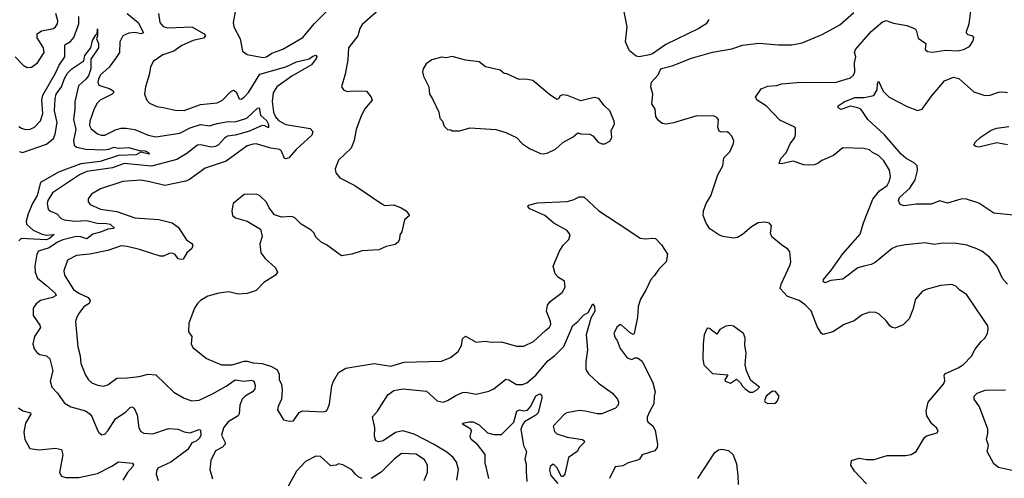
# Model space of a CAD drawing. Extents: x 2086813 to 2278017, y 548126 to 753336.
# Tile 328 of 461: x 2186936 to 2193515, y 699136 to 702204. Entities that reach past the tile are written whole.
import ezdxf

# ---------------------------------------------------------------- set-up
doc = ezdxf.new("R2010")
doc.units = 0

msp = doc.modelspace()

# ---------------------------------------------------------------- linework, layer by layer
at = {"layer": '0CON10XD'}
for points in [[(2193535, 700434.2), (2193502.6, 700472.6), (2193464.3, 700555), (2193415.7, 700615), (2193364.7, 700654.7), (2193331.5, 700671.5), (2193265, 700696.5), (2193195, 700706.9), (2193105, 700708.6), (2193045, 700700.8), (2192985, 700710.8), (2192855, 700698.6), (2192795, 700685.8), (2192765, 700672.5), (2192650.9, 700579.1), (2192624.5, 700565.5), (2192585, 700556.7), (2192535.5, 700544.5), (2192435, 700469.2), (2192355, 700459.2), (2192315, 700443.8), (2192305, 700452.5), (2192306.2, 700465), (2192360.3, 700529.7), (2192435, 700637.9), (2192551.9, 700768.1), (2192574.5, 700845.5), (2192637.2, 701002.7), (2192680.5, 701059.5), (2192731.1, 701095), (2192748.2, 701125), (2192754.5, 701155), (2192746.7, 701196.7), (2192709.8, 701259.8), (2192675, 701295.6), (2192633.3, 701315), (2192613.9, 701333.9), (2192575, 701341.2), (2192435, 701346.2), (2192373.3, 701295), (2192295, 701261.2), (2192268.8, 701241.2), (2192245, 701232), (2192205, 701230), (2192175, 701233.8), (2192105, 701258), (2192025, 701239.2), (2192011.2, 701241.2), (2192021.4, 701275), (2192056.6, 701313.4), (2192085, 701373.3), (2192114.2, 701415), (2192120, 701435), (2192118.8, 701478.8), (2192115.5, 701485.5), (2192015, 701532.5), (2191925, 701625.5), (2191862.5, 701665), (2191852.9, 701685), (2191890, 701740), (2191935, 701760), (2191995, 701763.8), (2192025, 701775.6), (2192154.2, 701785.8), (2192385, 701783.9), (2192486.2, 701815), (2192506.9, 701833.1), (2192515.4, 701854.6), (2192514.7, 701915), (2192522.3, 701955), (2192514.5, 701984.5), (2192520.9, 702005), (2192624.5, 702125.5), (2192701.8, 702188.2), (2192725, 702197.7), (2192775, 702180), (2192864.4, 702164.4), (2192914.2, 702144.2), (2192925, 702132.5), (2192939.5, 702079.5), (2192990, 702045), (2192986.7, 702005), (2193001.2, 701991.2), (2193035, 701985.8), (2193120.7, 701999.3), (2193205, 701995.8), (2193242.5, 702005), (2193282.5, 702025), (2193307, 702063), (2193310, 702085), (2193303.6, 702093.6), (2193272.7, 702102.7), (2193262.9, 702112.9), (2193261.4, 702125), (2193279.5, 702175), (2193296.4, 702295)], [(2186905, 701954.2), (2186959.7, 701899.7), (2186985, 701884.2), (2187015, 701885.7), (2187054.3, 701915), (2187098.6, 701985), (2187094.4, 702015), (2187051.9, 702081.9), (2187051.9, 702108.1), (2187080.8, 702129.2), (2187160.8, 702145), (2187175.5, 702155), (2187188.2, 702175), (2187190.9, 702195), (2187177.5, 702245)], [(2186929.9, 701489.9), (2186947.4, 701477.4), (2186975, 701469.6), (2187005, 701471.8), (2187035, 701483.8), (2187075, 701528.1), (2187089.7, 701575), (2187084.7, 701665), (2187090.5, 701699.5), (2187174.8, 701845), (2187199.8, 701900.2), (2187236.7, 701955), (2187237.9, 702035), (2187275, 702056.8), (2187297.8, 702085), (2187331.5, 702175), (2187332, 702225)], [(2187654.4, 702245), (2187727.9, 702185), (2187763.3, 702115), (2187745, 702109.4), (2187706.7, 702116.7), (2187665.8, 702114.2), (2187625, 702095.4), (2187604.7, 702055), (2187603.8, 701985), (2187575, 701944.4), (2187533.9, 701886.1), (2187475, 701835.7), (2187461.8, 701805), (2187458.5, 701785), (2187465.5, 701765.5), (2187541.5, 701741.5), (2187563.3, 701725), (2187563.3, 701715), (2187553.8, 701705), (2187473.3, 701665), (2187452.7, 701645), (2187433.5, 701606.5), (2187404.5, 701525), (2187401.9, 701495), (2187413.1, 701473.1), (2187455, 701439.4), (2187481.1, 701431.1), (2187505, 701431.5), (2187575, 701466.9), (2187615, 701477.7), (2187648.1, 701478.1), (2187705, 701469.6), (2187795, 701431.2), (2187845, 701420), (2188005, 701443.7), (2188075, 701481.3), (2188145, 701502.8), (2188205, 701493.1), (2188255, 701510.3), (2188315, 701521.2), (2188382.9, 701522.9), (2188454.5, 701545.5), (2188525, 701611.1), (2188535, 701614.2), (2188545.7, 701565.7), (2188585, 701528.8), (2188597.5, 701502.5), (2188599.2, 701480.8), (2188573.7, 701493.7), (2188555, 701495.3), (2188463.7, 701456.3), (2188375, 701430.8), (2188325, 701423.5), (2188305, 701412.2), (2188265, 701365.8), (2188245, 701354.3), (2188215, 701351.7), (2188145, 701367.2), (2188125, 701365.3), (2188052.1, 701307.9), (2187985, 701269), (2187816.9, 701223.1), (2187635, 701241.2), (2187555, 701212.3), (2187385, 701187.2), (2187334.5, 701165), (2187155.5, 701044.5), (2187123.1, 700995), (2187120, 700975), (2187125.8, 700935.8), (2187142.1, 700922.1), (2187185, 700904.3), (2187212.2, 700875), (2187233.9, 700863.9), (2187305, 700856), (2187385, 700859.8), (2187453, 700843), (2187515, 700841.4), (2187539.4, 700835), (2187568, 700812), (2187563.8, 700806.2), (2187525, 700802.8), (2187475, 700781.5), (2187425, 700769.8), (2187385, 700738.4), (2187345, 700751.5), (2187312.5, 700752.5), (2187225, 700730.7), (2187188.9, 700715), (2187132.2, 700677.8), (2187060.8, 700655), (2187049.5, 700635), (2187037.1, 700555), (2187038.9, 700515), (2187055.5, 700475), (2187115, 700425.3), (2187173.6, 700375), (2187180.6, 700359.4), (2187155, 700346.6), (2187074.2, 700325), (2187045, 700303.1), (2187025.6, 700275), (2187025.6, 700225), (2187070.5, 700160.5), (2187074.5, 700145), (2187035.6, 700085), (2187023.3, 700035), (2187033.3, 700003.3), (2187052.5, 699975), (2187070, 699965), (2187115, 699956.4), (2187137.3, 699935), (2187157.7, 699855), (2187140, 699785), (2187150.8, 699745), (2187189.2, 699705), (2187235, 699638.8), (2187277.5, 699615), (2187375, 699587.8), (2187406.3, 699566.3), (2187418.9, 699548.9), (2187455, 699458.8), (2187465, 699442), (2187485, 699428), (2187505, 699432.5), (2187525, 699454.2), (2187575.5, 699535), (2187645, 699581.9), (2187675, 699610), (2187685, 699614), (2187701.2, 699605), (2187721.9, 699561.9)], [(2187863.3, 702245), (2187871.4, 702185), (2187895, 702158.5), (2187925, 702149.1), (2188085, 702156.2), (2188168.8, 702108.8), (2188178.1, 702095), (2188165, 702080), (2188095, 702063.6), (2188019.5, 702030.5), (2187965, 701992.3), (2187891.2, 701968.8), (2187826.8, 701923.2), (2187809.4, 701885), (2187801.5, 701835), (2187775.5, 701755), (2187770, 701705), (2187785.8, 701665), (2187803.8, 701645), (2187852.8, 701622.8), (2187895, 701617.1), (2187975, 701598.9), (2188035, 701596.7), (2188145, 701635.3), (2188255, 701648), (2188290.9, 701665), (2188345, 701720.4), (2188365, 701732.2), (2188381.7, 701721.7), (2188402, 701675), (2188415, 701672), (2188435, 701684.3), (2188465, 701716.9), (2188540.7, 701839.3), (2188715, 701887.1), (2188785, 701922.7), (2188869.1, 701940.9), (2188895, 701959.6), (2188915, 701965.7), (2188920.6, 701955), (2188916.5, 701945), (2188885, 701902.2), (2188755, 701826.7), (2188653.2, 701755), (2188629.1, 701715), (2188623.1, 701656.9), (2188631.3, 701585), (2188645, 701553.5), (2188665, 701528.8), (2188715, 701502.2), (2188875.8, 701475.8), (2188895, 701456.2), (2188888.5, 701431.5), (2188783.7, 701336.3), (2188735, 701280.2), (2188715, 701272.2), (2188705, 701275.6), (2188685.6, 701325), (2188673.3, 701335), (2188615, 701343.2), (2188515, 701372.7), (2188495, 701372.1), (2188455, 701359.1), (2188315, 701257.5), (2188175, 701211.1), (2188071.2, 701135), (2188046.4, 701123.6), (2187905, 701094.2), (2187805, 701120), (2187745, 701130.8), (2187625, 701121.8), (2187475, 701072.2), (2187415, 701036.7), (2187393.3, 701005), (2187394.5, 700985), (2187406.8, 700966.8), (2187475, 700936.9), (2187585, 700920.9), (2187705, 700877.8), (2187865, 700867.9), (2187955, 700844.3), (2187995, 700815.8), (2188050.9, 700730.9), (2188086.7, 700706.7), (2188092.2, 700695), (2188085.9, 700674.1), (2188051.9, 700645), (2188027.5, 700602.5), (2188015, 700598.8), (2187994.2, 700604.2), (2187975, 700632.5), (2187955, 700641.9), (2187935, 700640), (2187897.7, 700622.3), (2187875, 700621.2), (2187735.7, 700665.7), (2187655, 700686.3), (2187615, 700690), (2187525, 700658.8), (2187405, 700634.7), (2187315, 700626.1), (2187255.6, 700595), (2187230, 700525), (2187235.6, 700495), (2187295, 700400), (2187330, 700375), (2187392.5, 700345), (2187406.2, 700325), (2187400, 700305), (2187365, 700282.5), (2187335.8, 700245), (2187317.5, 700215), (2187309.2, 700185), (2187323.5, 700015), (2187339.6, 699955), (2187343.5, 699905), (2187375, 699825.8), (2187395, 699795.7), (2187418.8, 699775), (2187455, 699759.2), (2187495, 699752.5), (2187525, 699760.8), (2187585, 699805.5), (2187655, 699808.9), (2187733.5, 699816.5), (2187795, 699832.2), (2187845, 699827.5), (2187965, 699712.9), (2188035, 699671.4), (2188085, 699654.3), (2188135, 699659.4), (2188225, 699700.4), (2188315, 699752.3), (2188375, 699795.4), (2188435, 699785.4), (2188485, 699793.5), (2188500.6, 699785), (2188508.8, 699758.8), (2188506.9, 699733.1), (2188491.5, 699715), (2188443.5, 699686.5), (2188423.1, 699665), (2188406, 699625), (2188402.1, 699567.9), (2188395.6, 699555), (2188329.5, 699515), (2188297.9, 699475), (2188283.8, 699425), (2188308.9, 699375), (2188308.1, 699365), (2188290, 699345), (2188245, 699319.2), (2188212.9, 699255), (2188205.8, 699195), (2188225, 699133.3)], [(2188375.5, 702255), (2188363.1, 702185), (2188365.7, 702155.7), (2188409.5, 702075), (2188423.6, 701993.6), (2188455, 701971.4), (2188561.4, 701951.4), (2188584, 701956), (2188620.8, 701979.2), (2188694.7, 702005.3), (2188828.5, 702085), (2188903.7, 702176.3), (2189015, 702286.4)], [(2189332, 702265), (2189225, 702172), (2189209.5, 702145), (2189194.4, 702095), (2189133.3, 702015), (2189127.3, 701935), (2189111.1, 701838.9)], [(2191540, 702205), (2191523.3, 702175), (2191473.8, 702145), (2191252.4, 702037.6), (2191165, 701976.2), (2191145, 701969.2), (2191074.1, 701954.1), (2191055, 701958.8), (2191011.2, 701995), (2190984.2, 702055), (2190994.2, 702155), (2190974.2, 702255)], [(2192595, 699098.8), (2192513.3, 699185), (2192490, 699225), (2192493.3, 699255), (2192545, 699271.2), (2192595, 699262), (2192645, 699262.5), (2192731.7, 699288.3), (2192855, 699289.4), (2192892.5, 699295), (2192926.7, 699315), (2192980.5, 699409.5), (2192995, 699420), (2193065, 699440), (2193072.5, 699455), (2193062.5, 699475), (2193030.9, 699500.9), (2192996.9, 699555), (2192993.1, 699585), (2193005.6, 699645), (2193108.2, 699765), (2193117.5, 699787.5), (2193113.3, 699825), (2193117.5, 699835), (2193206.7, 699875), (2193242.1, 699897.9), (2193295, 699954), (2193320, 700000), (2193359.1, 700050.9), (2193385.3, 700074.7), (2193402.2, 700105), (2193406.9, 700135), (2193404, 700155), (2193385.5, 700185.5), (2193265, 700362.5), (2193215, 700396), (2193190.3, 700420.3), (2193165, 700432.5), (2193087.5, 700425), (2192991.7, 700398.3), (2192966.2, 700385), (2192920.8, 700335), (2192904.2, 700265), (2192878, 700202), (2192837.8, 700162.2), (2192785, 700141.4), (2192765, 700144.2), (2192750, 700155), (2192727, 700187), (2192675.5, 700235.5), (2192655, 700245.8), (2192615, 700247.1), (2192565, 700228.8), (2192510.9, 700189.1), (2192445, 700164.3), (2192368.8, 700115), (2192305, 700098.8), (2192293.3, 700105), (2192265, 700151.2), (2192225, 700257.5), (2192185, 700295.6), (2192143.8, 700325), (2192065, 700351.4), (2192016.2, 700405), (2192022.9, 700435), (2192084, 700565), (2192088, 700585), (2192081.7, 700651.7), (2192069.3, 700669.3), (2192025, 700696.7), (2191961.7, 700751.7), (2191952.5, 700775), (2191960, 700825), (2191945, 700842.5), (2191915, 700850), (2191870, 700845), (2191825, 700817.5), (2191765, 700766), (2191733, 700747), (2191705, 700741.4), (2191635, 700752.5), (2191606.7, 700765), (2191548, 700805), (2191523.2, 700843.2), (2191501.9, 700895), (2191504.5, 700925.5), (2191523.1, 700975), (2191553.3, 701025), (2191600.5, 701165), (2191633.8, 701226.2), (2191640.5, 701279.5), (2191680.9, 701319.1), (2191706.2, 701375), (2191706.4, 701393.6), (2191693.8, 701425), (2191675, 701446), (2191662.5, 701452.5), (2191625, 701451.9), (2191608.6, 701458.6), (2191600.6, 701485), (2191604, 701535), (2191595, 701550), (2191575, 701558.8), (2191460.8, 701560.8), (2191305, 701514), (2191255, 701503.8), (2191229.3, 701509.3), (2191202.3, 701532.3), (2191186.4, 701556.4), (2191181.2, 701605), (2191160.3, 701640.3), (2191165.8, 701705), (2191152.5, 701755), (2191157.5, 701785), (2191202, 701835), (2191215, 701866.7), (2191225, 701876.2), (2191295, 701895.8), (2191425, 701946.9), (2191564.4, 701985.6), (2191695, 702009.2), (2191765, 702033.1), (2191875, 702047.1), (2192005, 702036.2), (2192095, 702036), (2192165, 702049.2), (2192297.5, 702105), (2192415, 702169.4), (2192508.6, 702251.4)], [(2186935, 701321.1), (2186955, 701316.2), (2187115, 701370.7), (2187161.8, 701408.2), (2187172.8, 701437.2), (2187186, 701515), (2187167.8, 701595), (2187171.9, 701675), (2187179.1, 701705), (2187215.1, 701754.9), (2187235, 701810), (2187255, 701845.6), (2187284.3, 701875), (2187365, 701927.5), (2187371.9, 701965), (2187411.9, 702015), (2187422.5, 702065), (2187445, 702103.3), (2187453, 702107), (2187455, 702142.5), (2187455.7, 702095), (2187448.6, 702075), (2187462.9, 702045), (2187462.5, 702015), (2187411.2, 701938.8), (2187411.4, 701875), (2187395, 701826.9), (2187378.5, 701805), (2187328, 701762), (2187303.5, 701655), (2187304.5, 701604.5), (2187295.6, 701535), (2187311.2, 701468.8), (2187295.6, 701395), (2187300.9, 701365), (2187315, 701350.9), (2187377.2, 701337.2), (2187496.6, 701333.4), (2187532.2, 701337.8), (2187565, 701351.3), (2187596.2, 701343.8), (2187665, 701348.9), (2187735, 701329.2), (2187775, 701326.7), (2187796.2, 701315), (2187800, 701305), (2187745, 701316.7), (2187715, 701299.1), (2187595, 701295.3), (2187472.9, 701255), (2187345, 701238.8), (2187195.2, 701184.8), (2187074.9, 701115.1), (2187052.4, 701027.6), (2187022.4, 700975), (2186993.1, 700905), (2186980, 700855), (2186981.6, 700835), (2187025, 700796.3), (2187085, 700768.9), (2187115, 700761.8), (2187166.2, 700766.2), (2187135, 700739.7), (2187115, 700731.8), (2186945, 700739.8), (2186930.5, 700725)], [(2190435, 701306.7), (2190465, 701314), (2190515, 701336.7), (2190565, 701382.5), (2190635, 701420), (2190665, 701447.5), (2190685, 701440), (2190745, 701437.5), (2190766.4, 701426.4), (2190800, 701385), (2190825, 701372.5), (2190846.4, 701373.6), (2190879.3, 701390.7), (2190892.5, 701415), (2190888.3, 701461.7), (2190910, 701505), (2190908.8, 701525), (2190880, 701595), (2190840.5, 701630.5), (2190805, 701676.7), (2190775, 701682.5), (2190685, 701660), (2190596.4, 701696.4), (2190565, 701700), (2190547.5, 701695), (2190536.4, 701673.6), (2190525, 701670), (2190475, 701703.8), (2190365, 701796), (2190315, 701806.2), (2190273.6, 701803.6), (2190191.7, 701841.7), (2190173, 701843), (2190146.4, 701866.4), (2190048.3, 701888.3), (2190005, 701922.5), (2189913.6, 701933.6), (2189825, 701957.5), (2189785, 701947.5), (2189755, 701952.5), (2189690, 701935), (2189650.7, 701909.3), (2189632.5, 701875), (2189627.5, 701855), (2189633.3, 701825), (2189670, 701755), (2189673.8, 701705), (2189693.3, 701675), (2189737.5, 701585), (2189742.5, 701545), (2189760, 701525), (2189771.7, 701491.7), (2189795, 701470), (2189817, 701467), (2189825, 701460), (2189875, 701460), (2189945, 701480), (2190118.3, 701468.3), (2190185, 701449.2), (2190255, 701416.2), (2190295, 701373.3), (2190342.3, 701342.3), (2190415, 701308.8), (2190435, 701306.7)], [(2189111.1, 701838.9), (2189086, 701755), (2189098.8, 701735), (2189123.2, 701723.2), (2189165, 701728.5), (2189252.5, 701725), (2189283.8, 701685), (2189290, 701665), (2189239.2, 701605), (2189215.6, 701554.4), (2189185, 701470), (2189170.8, 701395), (2189151.2, 701345), (2189066, 701265), (2189044, 701205), (2189048.3, 701178.3), (2189075.8, 701145), (2189175.3, 701095.3), (2189355, 700971.2), (2189375, 700961.2), (2189435, 700966), (2189485.8, 700945.8), (2189517.5, 700925), (2189540, 700895), (2189506.1, 700863.9), (2189488.8, 700785), (2189476.7, 700765), (2189473.3, 700735), (2189463.9, 700716.1), (2189445, 700700), (2189385, 700687.5), (2189335.7, 700664.3), (2189225, 700657.1), (2189155, 700634.3), (2189085, 700624), (2188985, 700697.5), (2188950, 700715), (2188915, 700750), (2188902.5, 700775), (2188883.3, 700795), (2188817, 700837), (2188775, 700877.5), (2188755, 700887.5), (2188685, 700883.3), (2188639.3, 700899.3), (2188603.3, 700945), (2188585, 700982.5), (2188537.5, 701027.5), (2188515, 701036.2), (2188435, 701033.8), (2188363.3, 700975), (2188353.8, 700925), (2188356.7, 700895), (2188378.3, 700878.3), (2188455.9, 700855.9), (2188545, 700802.5), (2188555.8, 700754.2), (2188541.4, 700705), (2188548, 700645), (2188575, 700606.2), (2188644, 700545), (2188658, 700515), (2188644.5, 700495.5), (2188567.5, 700445), (2188516.7, 700393.3), (2188455, 700371.5), (2188395, 700367.3), (2188332.4, 700382.4), (2188265.7, 700374.3), (2188192.5, 700355), (2188144.2, 700325.8), (2188124.1, 700305.9), (2188103.3, 700275), (2188066.7, 700175), (2188063.3, 700115), (2188086.2, 700085), (2188082, 700035), (2188091.7, 700011.7), (2188185, 699937.1), (2188285, 699895.6), (2188355, 699895.3), (2188435, 699918.7), (2188455, 699918.9), (2188495, 699908.1), (2188555, 699905.2), (2188618, 699885), (2188654.2, 699865), (2188670, 699835), (2188669.4, 699795), (2188684.4, 699765), (2188690.6, 699725), (2188686, 699665), (2188662.3, 699617.7), (2188658.8, 699595), (2188698.3, 699528.3), (2188739.3, 699519.3), (2188765, 699521.2), (2188804.1, 699575.9), (2188825, 699586.7), (2188965, 699580), (2188985, 699586.7), (2188995, 699602.5), (2189005.6, 699635), (2189020.6, 699755), (2189032.9, 699785), (2189065.4, 699844.6), (2189115, 699873.6), (2189305, 699903.1), (2189415, 699885.6), (2189505, 699912.5), (2189755, 699920), (2189815.4, 699944.6), (2189866, 699985), (2189888.8, 700025), (2189895, 700070), (2189915, 700086.7), (2189985, 700046.2), (2190045, 700052.9), (2190085, 700046.7), (2190155, 700048.9), (2190255, 700019.4), (2190305, 700020), (2190368, 700052), (2190450, 700125), (2190475, 700146.2), (2190484.2, 700165), (2190482.5, 700185), (2190455.6, 700255), (2190463.1, 700295), (2190481.2, 700318.8), (2190560.9, 700379.1), (2190580, 700415), (2190576.7, 700455), (2190535, 700480), (2190514.4, 700504.4), (2190501.2, 700555), (2190543.3, 700655), (2190566.7, 700695), (2190605.8, 700734.2), (2190613.3, 700765), (2190595, 700793.3), (2190505, 700842), (2190443.8, 700895), (2190345, 700938), (2190332, 700955), (2190335, 700962.5), (2190395, 700979.4), (2190595, 700988.6), (2190635, 700998.1), (2190675, 701018.6), (2190705, 701019.2), (2190806, 700926), (2190986.7, 700806.7), (2191082.7, 700742.7), (2191117, 700737), (2191165, 700742.9), (2191185, 700739.4), (2191225, 700698.5), (2191264.3, 700635), (2191256.2, 700585), (2191205.5, 700534.5), (2191177.9, 700492.1), (2191152, 700465), (2191120, 700395), (2191084, 700335), (2191067.5, 700285), (2191064.3, 700215), (2191042.5, 700105), (2191035, 700097.5), (2191015, 700108.8), (2190955, 700162.5), (2190945, 700162.5), (2190925, 700147.5), (2190906.7, 700105), (2190913.8, 700075), (2190927.7, 700057.7), (2190948.8, 700005), (2190995, 699941.2), (2191025, 699930), (2191045, 699942.5), (2191063, 699943), (2191095, 699918.8), (2191165.3, 699775.3), (2191181.9, 699715), (2191174.5, 699685.5), (2191172.9, 699635), (2191145, 699580), (2191129.2, 699545), (2191128, 699525), (2191133, 699513), (2191168, 699485), (2191182.5, 699455), (2191198.1, 699365), (2191195, 699342.5), (2191178.8, 699321.2), (2191095, 699294), (2191076.2, 699265), (2191063, 699257), (2191001.2, 699238.8), (2190965, 699218.8), (2190915, 699212.5), (2190877.5, 699135)], [(2193576.1, 700896.1), (2193445, 700910.6), (2193345, 700975.6), (2193255, 701006), (2193225, 701004), (2193135, 700977.5), (2193085, 700991.4), (2193025, 700970), (2192925, 700969.5), (2192845, 700957.8), (2192818.5, 700968.5), (2192806.9, 700995), (2192814.3, 701015), (2192883.1, 701076.9), (2192918.5, 701131.5), (2192934.4, 701195), (2192931.9, 701225), (2192915, 701244.3), (2192857.4, 701277.4), (2192825, 701304.6), (2192715, 701432.5), (2192602.1, 701535), (2192571.9, 701581.9), (2192555, 701604.4), (2192535, 701614.5), (2192485, 701624.4), (2192425, 701603.8), (2192405.6, 701615), (2192403.6, 701626.4), (2192445, 701654.6), (2192515, 701682), (2192577.7, 701682.3), (2192643.2, 701696.8), (2192665.7, 701734.3), (2192666.7, 701775), (2192675, 701792.5), (2192705.6, 701725), (2192744.7, 701684.7), (2192865, 701621.9), (2192935, 701596), (2192965.5, 701604.5), (2193028, 701692), (2193115, 701794.3), (2193175, 701818.6), (2193209.8, 701809.8), (2193311.7, 701721.7), (2193385, 701696), (2193421.2, 701698.8), (2193475, 701718.6), (2193505, 701721.4), (2193535, 701715.7)], [(2193536.1, 701366.1), (2193465, 701380.5), (2193345, 701351.1), (2193324.6, 701354.6), (2193310, 701365), (2193320, 701385), (2193354.5, 701415.5), (2193425.8, 701464.2), (2193465, 701477.1), (2193545, 701490)], [(2189856.9, 699125), (2189868.2, 699195), (2189855, 699243.8), (2189831.1, 699275), (2189790.4, 699310.4), (2189701.8, 699365), (2189571.9, 699431.9), (2189495, 699453.3), (2189447.3, 699442.7), (2189365, 699387.5), (2189335, 699380), (2189315, 699387.5), (2189306, 699415), (2189308.9, 699475), (2189293, 699547), (2189326, 699585), (2189395.7, 699694.3), (2189435, 699723.8), (2189495, 699734), (2189655, 699719.2), (2189724.6, 699654.6), (2189765, 699645.8), (2189795, 699655.7), (2189849.4, 699690.6), (2189895, 699709.4), (2189915, 699712.2), (2189985, 699699.6), (2190070.6, 699719.4), (2190104.5, 699735.5), (2190185, 699800), (2190205, 699795.6), (2190255, 699763.6), (2190295, 699763.8), (2190324.2, 699774.2), (2190384.7, 699825.3), (2190465, 699921.4), (2190512.4, 699957.6), (2190572.6, 700017.4), (2190631, 700159), (2190665.3, 700184.7), (2190703.3, 700226.7), (2190734.6, 700245.4), (2190765, 700302.5), (2190776.4, 700286.4), (2190778.5, 700255), (2190752.4, 700207.6), (2190720.6, 700095), (2190730, 699995), (2190717.8, 699915), (2190718.6, 699865), (2190735.8, 699835), (2190802.9, 699772.9), (2190896.3, 699706.3), (2190931.2, 699665), (2190937.5, 699645), (2190934.2, 699625), (2190916, 699605), (2190825, 699567.8), (2190795, 699567.3), (2190715, 699584.6)], [(2191835, 699712.5), (2191860, 699725), (2191880, 699745), (2191820.7, 699790.7), (2191791.2, 699855), (2191784, 699895), (2191788.8, 699975), (2191780, 700025), (2191783.3, 700075), (2191772.5, 700105), (2191705, 700153.3), (2191685, 700158), (2191655, 700153.3), (2191615, 700132.5), (2191595, 700100), (2191545, 700137.5), (2191530, 700140), (2191510, 700095), (2191503.3, 700035), (2191500, 699935), (2191507.5, 699895), (2191565, 699836.7), (2191668.3, 699828.3), (2191647.5, 699795), (2191650, 699785), (2191685, 699772.5), (2191725, 699800), (2191752.5, 699775), (2191762.5, 699755), (2191782.5, 699735), (2191815, 699713.3), (2191835, 699712.5)], [(2193577.2, 699187.2), (2193475, 699208.9), (2193443.8, 699233.8), (2193400, 699315), (2193408, 699355), (2193395.7, 699395), (2193405.5, 699435), (2193404.4, 699465), (2193348.5, 699615), (2193313.1, 699665), (2193312.2, 699685), (2193334, 699705), (2193387.5, 699725), (2193523, 699727)], [(2190070, 699135), (2190055, 699204.4), (2190046.2, 699235), (2190045, 699295.6), (2189995, 699363.1), (2189952.5, 699395), (2189946.5, 699415), (2189955.5, 699454.5), (2189950.8, 699465), (2189902, 699495), (2189894.4, 699505.6), (2189940, 699515), (2189966.8, 699513.2), (2190005, 699494.1), (2190061.3, 699441.3), (2190105, 699429.6), (2190155, 699428.9), (2190237.2, 699512.8), (2190256.7, 699585), (2190275, 699593.2), (2190305, 699586.7), (2190327.9, 699592.1), (2190351, 699619), (2190385, 699687.9), (2190411.5, 699701.5), (2190422.9, 699695), (2190424, 699674), (2190400.9, 699575), (2190385, 699559.4), (2190309.6, 699515), (2190295.3, 699495), (2190285.3, 699465), (2190301.2, 699355), (2190321.1, 699315), (2190310, 699265), (2190320.5, 699230.5), (2190319.2, 699179.2), (2190325.3, 699115)], [(2191935, 699636.7), (2191985, 699640), (2192000, 699655), (2192010, 699685), (2191985, 699716.7), (2191965, 699720), (2191923.6, 699686.4), (2191912.5, 699655), (2191917.5, 699645), (2191935, 699636.7)], [(2186928.3, 699608.3), (2186957.8, 699587.8), (2187008.1, 699575), (2187009.5, 699565), (2186975.6, 699505), (2186963.3, 699445), (2186970, 699395), (2187003.8, 699335), (2187065, 699327.1), (2187175, 699337.9), (2187215, 699328), (2187224.2, 699294.2), (2187202.5, 699175), (2187215, 699151.2), (2187245, 699140.8), (2187332.1, 699142.1), (2187455, 699169.6), (2187551.9, 699218.1), (2187595, 699247.1), (2187688.6, 699238.6), (2187695.8, 699225.8), (2187692, 699215), (2187655.2, 699174.8), (2187625, 699124.6)], [(2187721.9, 699561.9), (2187731.2, 699475), (2187745, 699450), (2187765, 699438), (2187825, 699433.5), (2187929.7, 699470.3), (2187995, 699465.5), (2188035, 699447.5), (2188075, 699439.4), (2188135, 699462), (2188145, 699457.5), (2188145.4, 699425), (2188137.1, 699405), (2188115, 699384.5), (2188085, 699373.8), (2188060.2, 699329.8), (2187944.8, 699245.2), (2187860, 699205), (2187849.4, 699185), (2187848.1, 699165), (2187861.3, 699121.3)], [(2190715, 699584.6), (2190675, 699590), (2190592, 699575), (2190575, 699564.3), (2190500.8, 699485), (2190508.8, 699448.8), (2190524.5, 699434.5), (2190595, 699410.5), (2190695.7, 699395.7), (2190708.8, 699385), (2190707.5, 699375), (2190676, 699345), (2190660, 699315), (2190603.5, 699276.5), (2190577.5, 699165), (2190565, 699147.5), (2190555, 699147.5), (2190525, 699208), (2190505, 699229.4), (2190495, 699228.6), (2190480, 699215), (2190475, 699190), (2190485.8, 699155), (2190530.6, 699100.6)], [(2191468, 699135), (2191580.5, 699309.5), (2191605, 699326.7), (2191628.3, 699331.7), (2191672.7, 699322.7), (2191702.7, 699292.7), (2191724.2, 699234.2), (2191734.3, 699155), (2191735.6, 699094.4)], [(2189225, 699135.9), (2189202.2, 699145), (2189180, 699165), (2189155, 699193.3), (2189095, 699226.9), (2189066.4, 699233.6), (2189050, 699225), (2189015, 699220), (2188945, 699283.3), (2188915, 699283.8), (2188845, 699248.1), (2188785, 699184.2), (2188698.9, 699025)], [(2189638.3, 699121.7), (2189660.5, 699175), (2189660.9, 699225), (2189639.8, 699259.8), (2189585, 699298.8), (2189487.8, 699302.2), (2189437.3, 699265), (2189351.8, 699178.2), (2189285, 699135.4)]]:
    msp.add_lwpolyline(points, dxfattribs=at)

doc.saveas('drawing.dxf')
